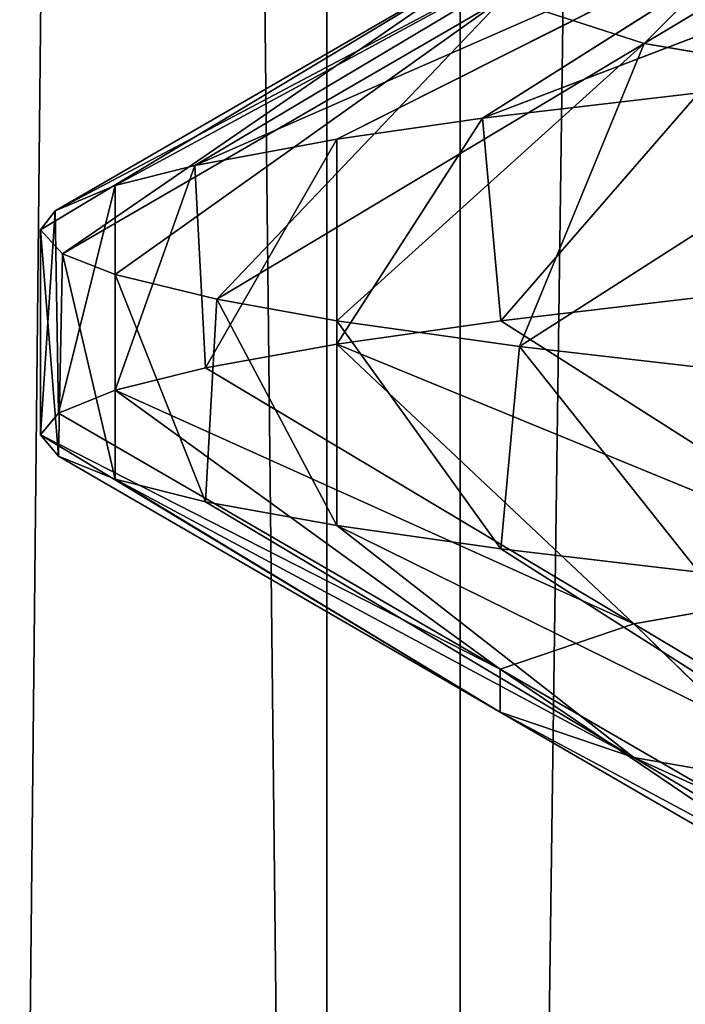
# Model space of a CAD drawing. Extents: x 23.4 to 34.4, y 0.2 to 38.3.
# Tile 379 of 595: x 28.6357 to 28.6763, y 25.4487 to 25.5088. Entities that reach past the tile are written whole.
import ezdxf

# ---------------------------------------------------------------- set-up
doc = ezdxf.new("R2010")
doc.units = 0
doc.header["$LTSCALE"] = 2.54
doc.layers.get('0').update_dxf_attribs({"color": 13, "linetype": 'CONTINUOUS'})

# ---------------------------------------------------------------- blocks, each defined once
blk = doc.blocks.new('SZCZOTKA_DO_WC_MOURO_-_WOL')
at = {"color": 0}
for p, q in [((28.625885, 24.445999, 4.452775), (28.65444, 27.183499, 4.400842)), ((28.625885, 24.445999, 4.452775), (28.65444, 27.183499, 4.400842)), ((28.662585, 24.445999, 4.790789), (28.631888, 27.183499, 4.740093)), ((28.662585, 24.445999, 4.790789), (28.631888, 27.183499, 4.740093)), ((28.65444, 24.445999, 4.400842), (28.65444, 27.183499, 4.400842)), ((28.65444, 24.445999, 4.400842), (28.65444, 27.183499, 4.400842)), ((28.65444, 24.445999, 4.400842), (28.69158, 27.183499, 4.354656)), ((28.65444, 24.445999, 4.400842), (28.69158, 27.183499, 4.354656)), ((28.662585, 24.445999, 4.790789), (28.662585, 27.183499, 4.790789)), ((28.662585, 24.445999, 4.790789), (28.662585, 27.183499, 4.790789)), ((28.673822, 25.507394, 4.517538), (28.692181, 25.525803, 4.566867)), ((28.673822, 25.507394, 4.517538), (28.692181, 25.525803, 4.566867)), ((28.673822, 25.507394, 4.517538), (28.699915, 25.523019, 4.524723)), ((28.673822, 25.507394, 4.517538), (28.699915, 25.523019, 4.524723)), ((28.663956, 25.502817, 4.714367), (28.712201, 25.521288, 4.744841)), ((28.663956, 25.502817, 4.714367), (28.712201, 25.521288, 4.744841)), ((28.646375, 25.499945, 4.66455), (28.688586, 25.518442, 4.703148)), ((28.646375, 25.499945, 4.66455), (28.688586, 25.518442, 4.703148)), ((28.655057, 25.501537, 4.692606), (28.688586, 25.518442, 4.703148)), ((28.655057, 25.501537, 4.692606), (28.688586, 25.518442, 4.703148)), ((28.663956, 25.502817, 4.714367), (28.688586, 25.518442, 4.703148)), ((28.663956, 25.502817, 4.714367), (28.688586, 25.518442, 4.703148)), ((28.637851, 25.497179, 4.61307), (28.672589, 25.51557, 4.657824)), ((28.637851, 25.497179, 4.61307), (28.672589, 25.51557, 4.657824)), ((28.641522, 25.498715, 4.642095), (28.672589, 25.51557, 4.657824)), ((28.641522, 25.498715, 4.642095), (28.672589, 25.51557, 4.657824)), ((28.646375, 25.499945, 4.66455), (28.672589, 25.51557, 4.657824)), ((28.646375, 25.499945, 4.66455), (28.672589, 25.51557, 4.657824)), ((28.636963, 25.495999, 4.589999), (28.664835, 25.512804, 4.610989)), ((28.636963, 25.495999, 4.589999), (28.664835, 25.512804, 4.610989)), ((28.637851, 25.497179, 4.61307), (28.664835, 25.512804, 4.610989)), ((28.637851, 25.497179, 4.61307), (28.664835, 25.512804, 4.610989)), ((28.638293, 25.494553, 4.561775), (28.664835, 25.512804, 4.610989)), ((28.638293, 25.494553, 4.561775), (28.664835, 25.512804, 4.610989)), ((28.638293, 25.494553, 4.561775), (28.665237, 25.510178, 4.564321)), ((28.638293, 25.494553, 4.561775), (28.665237, 25.510178, 4.564321)), ((28.641522, 25.493285, 4.537904), (28.665237, 25.510178, 4.564321)), ((28.641522, 25.493285, 4.537904), (28.665237, 25.510178, 4.564321)), ((28.647729, 25.491769, 4.510353), (28.665237, 25.510178, 4.564321)), ((28.647729, 25.491769, 4.510353), (28.665237, 25.510178, 4.564321)), ((28.665237, 25.510178, 4.564321), (28.673822, 25.507394, 4.517538)), ((28.665237, 25.510178, 4.564321), (28.673822, 25.507394, 4.517538)), ((28.647729, 25.491769, 4.510353), (28.673822, 25.507394, 4.517538)), ((28.647729, 25.491769, 4.510353), (28.673822, 25.507394, 4.517538)), ((28.655057, 25.490462, 4.487394), (28.673822, 25.507394, 4.517538)), ((28.655057, 25.490462, 4.487394), (28.673822, 25.507394, 4.517538)), ((28.666196, 25.488895, 4.460834), (28.673822, 25.507394, 4.517538)), ((28.666196, 25.488895, 4.460834), (28.673822, 25.507394, 4.517538)), ((28.690622, 25.504518, 4.472486), (28.673822, 25.507394, 4.517538)), ((28.690622, 25.504518, 4.472486), (28.673822, 25.507394, 4.517538)), ((28.677158, 25.504382, 4.739999), (28.663956, 25.502817, 4.714367)), ((28.677158, 25.504382, 4.739999), (28.663956, 25.502817, 4.714367)), ((28.677158, 25.504382, 4.739999), (28.665067, 25.49046, 4.716771)), ((28.677158, 25.504382, 4.739999), (28.665067, 25.49046, 4.716771)), ((28.666196, 25.488895, 4.460834), (28.690622, 25.504518, 4.472486)), ((28.666196, 25.488895, 4.460834), (28.690622, 25.504518, 4.472486)), ((28.663956, 25.502817, 4.714367), (28.655057, 25.489037, 4.692606)), ((28.663956, 25.502817, 4.714367), (28.655057, 25.489037, 4.692606)), ((28.663956, 25.502817, 4.714367), (28.655057, 25.501537, 4.692606)), ((28.663956, 25.502817, 4.714367), (28.655057, 25.501537, 4.692606)), ((28.663956, 25.502817, 4.714367), (28.665067, 25.49046, 4.716771)), ((28.663956, 25.502817, 4.714367), (28.665067, 25.49046, 4.716771)), ((28.655057, 25.501537, 4.692606), (28.646375, 25.499945, 4.66455)), ((28.655057, 25.501537, 4.692606), (28.646375, 25.499945, 4.66455)), ((28.655057, 25.501537, 4.692606), (28.64704, 25.487587, 4.6671)), ((28.655057, 25.501537, 4.692606), (28.64704, 25.487587, 4.6671)), ((28.655057, 25.501537, 4.692606), (28.655057, 25.489037, 4.692606)), ((28.655057, 25.501537, 4.692606), (28.655057, 25.489037, 4.692606)), ((28.646375, 25.499945, 4.66455), (28.641522, 25.486215, 4.642095)), ((28.646375, 25.499945, 4.66455), (28.641522, 25.486215, 4.642095)), ((28.646375, 25.499945, 4.66455), (28.641522, 25.498715, 4.642095)), ((28.646375, 25.499945, 4.66455), (28.641522, 25.498715, 4.642095)), ((28.646375, 25.499945, 4.66455), (28.64704, 25.487587, 4.6671)), ((28.646375, 25.499945, 4.66455), (28.64704, 25.487587, 4.6671)), ((28.641522, 25.498715, 4.642095), (28.637851, 25.497179, 4.61307)), ((28.641522, 25.498715, 4.642095), (28.637851, 25.497179, 4.61307)), ((28.641522, 25.498715, 4.642095), (28.638062, 25.484813, 4.615646)), ((28.641522, 25.498715, 4.642095), (28.638062, 25.484813, 4.615646)), ((28.641522, 25.498715, 4.642095), (28.641522, 25.486215, 4.642095)), ((28.641522, 25.498715, 4.642095), (28.641522, 25.486215, 4.642095)), ((28.637851, 25.497179, 4.61307), (28.636963, 25.483499, 4.59)), ((28.637851, 25.497179, 4.61307), (28.636963, 25.483499, 4.59)), ((28.637851, 25.497179, 4.61307), (28.636963, 25.495999, 4.589999)), ((28.637851, 25.497179, 4.61307), (28.636963, 25.495999, 4.589999)), ((28.637851, 25.497179, 4.61307), (28.638062, 25.484813, 4.615646)), ((28.637851, 25.497179, 4.61307), (28.638062, 25.484813, 4.615646)), ((28.636963, 25.495999, 4.589999), (28.636963, 25.483499, 4.59)), ((28.636963, 25.495999, 4.589999), (28.636963, 25.483499, 4.59)), ((28.636963, 25.495999, 4.589999), (28.638062, 25.482187, 4.564353)), ((28.636963, 25.495999, 4.589999), (28.638062, 25.482187, 4.564353)), ((28.636963, 25.495999, 4.589999), (28.638293, 25.494553, 4.561775)), ((28.636963, 25.495999, 4.589999), (28.638293, 25.494553, 4.561775)), ((28.638293, 25.494553, 4.561775), (28.638062, 25.482187, 4.564353)), ((28.638293, 25.494553, 4.561775), (28.638062, 25.482187, 4.564353)), ((28.638293, 25.494553, 4.561775), (28.641522, 25.480785, 4.537904)), ((28.638293, 25.494553, 4.561775), (28.641522, 25.480785, 4.537904)), ((28.638293, 25.494553, 4.561775), (28.641522, 25.493285, 4.537904)), ((28.638293, 25.494553, 4.561775), (28.641522, 25.493285, 4.537904)), ((28.641522, 25.493285, 4.537904), (28.641522, 25.480785, 4.537904)), ((28.641522, 25.493285, 4.537904), (28.641522, 25.480785, 4.537904)), ((28.641522, 25.493285, 4.537904), (28.64704, 25.479411, 4.512899)), ((28.641522, 25.493285, 4.537904), (28.64704, 25.479411, 4.512899)), ((28.641522, 25.493285, 4.537904), (28.647729, 25.491769, 4.510353)), ((28.641522, 25.493285, 4.537904), (28.647729, 25.491769, 4.510353)), ((28.647729, 25.491769, 4.510353), (28.64704, 25.479411, 4.512899)), ((28.647729, 25.491769, 4.510353), (28.64704, 25.479411, 4.512899)), ((28.647729, 25.491769, 4.510353), (28.655057, 25.477962, 4.487394)), ((28.647729, 25.491769, 4.510353), (28.655057, 25.477962, 4.487394)), ((28.647729, 25.491769, 4.510353), (28.655057, 25.490462, 4.487394)), ((28.647729, 25.491769, 4.510353), (28.655057, 25.490462, 4.487394)), ((28.665067, 25.49046, 4.716771), (28.677158, 25.491881, 4.739999)), ((28.665067, 25.49046, 4.716771), (28.677158, 25.491881, 4.739999)), ((28.655057, 25.490462, 4.487394), (28.655057, 25.477962, 4.487394)), ((28.655057, 25.490462, 4.487394), (28.655057, 25.477962, 4.487394)), ((28.655057, 25.490462, 4.487394), (28.665067, 25.476538, 4.463228)), ((28.655057, 25.490462, 4.487394), (28.665067, 25.476538, 4.463228)), ((28.655057, 25.490462, 4.487394), (28.666196, 25.488895, 4.460834)), ((28.655057, 25.490462, 4.487394), (28.666196, 25.488895, 4.460834)), ((28.655057, 25.489037, 4.692606), (28.665067, 25.49046, 4.716771)), ((28.655057, 25.489037, 4.692606), (28.665067, 25.49046, 4.716771)), ((28.665067, 25.49046, 4.716771), (28.689594, 25.474837, 4.705335)), ((28.665067, 25.49046, 4.716771), (28.689594, 25.474837, 4.705335)), ((28.64704, 25.487587, 4.6671), (28.655057, 25.489037, 4.692606)), ((28.64704, 25.487587, 4.6671), (28.655057, 25.489037, 4.692606)), ((28.689594, 25.474837, 4.705335), (28.655057, 25.489037, 4.692606)), ((28.655057, 25.489037, 4.692606), (28.673196, 25.471962, 4.660145)), ((28.655057, 25.489037, 4.692606), (28.673196, 25.471962, 4.660145)), ((28.689594, 25.474837, 4.705335), (28.655057, 25.489037, 4.692606)), ((28.666196, 25.488895, 4.460834), (28.665067, 25.476538, 4.463228)), ((28.666196, 25.488895, 4.460834), (28.665067, 25.476538, 4.463228)), ((28.666196, 25.488895, 4.460834), (28.677158, 25.475117, 4.44)), ((28.666196, 25.488895, 4.460834), (28.677158, 25.475117, 4.44)), ((28.666196, 25.488895, 4.460834), (28.677158, 25.487617, 4.44)), ((28.666196, 25.488895, 4.460834), (28.677158, 25.487617, 4.44)), ((28.641522, 25.486215, 4.642095), (28.64704, 25.487587, 4.6671)), ((28.641522, 25.486215, 4.642095), (28.64704, 25.487587, 4.6671)), ((28.64704, 25.487587, 4.6671), (28.673196, 25.471962, 4.660145)), ((28.64704, 25.487587, 4.6671), (28.673196, 25.471962, 4.660145)), ((28.638062, 25.484813, 4.615646), (28.641522, 25.486215, 4.642095)), ((28.638062, 25.484813, 4.615646), (28.641522, 25.486215, 4.642095)), ((28.673196, 25.471962, 4.660145), (28.641522, 25.486215, 4.642095)), ((28.641522, 25.486215, 4.642095), (28.665027, 25.469188, 4.613333)), ((28.641522, 25.486215, 4.642095), (28.665027, 25.469188, 4.613333)), ((28.673196, 25.471962, 4.660145), (28.641522, 25.486215, 4.642095)), ((28.636963, 25.483499, 4.59), (28.638062, 25.484813, 4.615646)), ((28.636963, 25.483499, 4.59), (28.638062, 25.484813, 4.615646)), ((28.638062, 25.484813, 4.615646), (28.665027, 25.469188, 4.613333)), ((28.638062, 25.484813, 4.615646), (28.665027, 25.469188, 4.613333)), ((28.638062, 25.482187, 4.564353), (28.636963, 25.483499, 4.59)), ((28.665027, 25.469188, 4.613333), (28.636963, 25.483499, 4.59)), ((28.636963, 25.483499, 4.59), (28.665027, 25.466562, 4.566666)), ((28.636963, 25.483499, 4.59), (28.665027, 25.466562, 4.566666)), ((28.638062, 25.482187, 4.564353), (28.636963, 25.483499, 4.59)), ((28.665027, 25.469188, 4.613333), (28.636963, 25.483499, 4.59)), ((28.641522, 25.480785, 4.537904), (28.638062, 25.482187, 4.564353)), ((28.638062, 25.482187, 4.564353), (28.665027, 25.466562, 4.566666)), ((28.638062, 25.482187, 4.564353), (28.665027, 25.466562, 4.566666)), ((28.641522, 25.480785, 4.537904), (28.638062, 25.482187, 4.564353)), ((28.64704, 25.479411, 4.512899), (28.641522, 25.480785, 4.537904)), ((28.665027, 25.466562, 4.566666), (28.641522, 25.480785, 4.537904)), ((28.641522, 25.480785, 4.537904), (28.673196, 25.463786, 4.519854)), ((28.641522, 25.480785, 4.537904), (28.673196, 25.463786, 4.519854)), ((28.64704, 25.479411, 4.512899), (28.641522, 25.480785, 4.537904)), ((28.665027, 25.466562, 4.566666), (28.641522, 25.480785, 4.537904)), ((28.655057, 25.477962, 4.487394), (28.64704, 25.479411, 4.512899)), ((28.64704, 25.479411, 4.512899), (28.673196, 25.463786, 4.519854)), ((28.64704, 25.479411, 4.512899), (28.673196, 25.463786, 4.519854)), ((28.655057, 25.477962, 4.487394), (28.64704, 25.479411, 4.512899)), ((28.665067, 25.476538, 4.463228), (28.655057, 25.477962, 4.487394)), ((28.673196, 25.463786, 4.519854), (28.655057, 25.477962, 4.487394)), ((28.655057, 25.477962, 4.487394), (28.689594, 25.460913, 4.474664)), ((28.655057, 25.477962, 4.487394), (28.689594, 25.460913, 4.474664)), ((28.665067, 25.476538, 4.463228), (28.655057, 25.477962, 4.487394)), ((28.673196, 25.463786, 4.519854), (28.655057, 25.477962, 4.487394)), ((28.677158, 25.475117, 4.44), (28.665067, 25.476538, 4.463228)), ((28.665067, 25.476538, 4.463228), (28.689594, 25.460913, 4.474664)), ((28.665067, 25.476538, 4.463228), (28.689594, 25.460913, 4.474664)), ((28.677158, 25.475117, 4.44), (28.665067, 25.476538, 4.463228)), ((28.673196, 25.471962, 4.660145), (28.689594, 25.474837, 4.705335)), ((28.673196, 25.471962, 4.660145), (28.689594, 25.474837, 4.705335)), ((28.665027, 25.469188, 4.613333), (28.673196, 25.471962, 4.660145)), ((28.665027, 25.469188, 4.613333), (28.673196, 25.471962, 4.660145)), ((28.673196, 25.471962, 4.660145), (28.69935, 25.456337, 4.653189)), ((28.673196, 25.471962, 4.660145), (28.69935, 25.456337, 4.653189)), ((28.673196, 25.471962, 4.660145), (28.691992, 25.453563, 4.611019)), ((28.673196, 25.471962, 4.660145), (28.691992, 25.453563, 4.611019)), ((28.665027, 25.466562, 4.566666), (28.665027, 25.469188, 4.613333)), ((28.665027, 25.469188, 4.613333), (28.691992, 25.453563, 4.611019)), ((28.665027, 25.469188, 4.613333), (28.691992, 25.453563, 4.611019)), ((28.665027, 25.469188, 4.613333), (28.691992, 25.450937, 4.56898)), ((28.665027, 25.469188, 4.613333), (28.691992, 25.450937, 4.56898)), ((28.665027, 25.466562, 4.566666), (28.665027, 25.469188, 4.613333)), ((28.673196, 25.463786, 4.519854), (28.665027, 25.466562, 4.566666)), ((28.665027, 25.466562, 4.566666), (28.691992, 25.450937, 4.56898)), ((28.665027, 25.466562, 4.566666), (28.691992, 25.450937, 4.56898)), ((28.665027, 25.466562, 4.566666), (28.69935, 25.448161, 4.52681)), ((28.665027, 25.466562, 4.566666), (28.69935, 25.448161, 4.52681)), ((28.673196, 25.463786, 4.519854), (28.665027, 25.466562, 4.566666)), ((28.689594, 25.460913, 4.474664), (28.673196, 25.463786, 4.519854)), ((28.673196, 25.463786, 4.519854), (28.69935, 25.448161, 4.52681)), ((28.673196, 25.463786, 4.519854), (28.69935, 25.448161, 4.52681)), ((28.673196, 25.463786, 4.519854), (28.71412, 25.445288, 4.4861)), ((28.673196, 25.463786, 4.519854), (28.71412, 25.445288, 4.4861)), ((28.689594, 25.460913, 4.474664), (28.673196, 25.463786, 4.519854))]:
    blk.add_line(p, q, dxfattribs=at)
mesh = blk.add_polyface(dxfattribs=at)
corners = [(34.436963, 37.783499, 8.989999), (23.436964, 0.7835, 8.989999), (23.436964, 37.783499, 8.989999)]
mesh.append_faces([[corners[k] for k in face] for face in [(0, 1, 2)]], dxfattribs={"color": 0})
mesh = blk.add_polyface(dxfattribs=at)
corners = [(34.436963, 37.783499, 8.989999), (33.936963, 0.2835, 8.989999), (23.436964, 0.7835, 8.989999)]
mesh.append_faces([[corners[k] for k in face] for face in [(0, 1, 2)]], dxfattribs={"color": 0})
mesh = blk.add_polyface(dxfattribs=at)
corners = [(34.436963, 37.783499, 9.189999), (23.436964, 37.783499, 9.189999), (34.436963, 0.7835, 9.189999)]
mesh.append_faces([[corners[k] for k in face] for face in [(0, 1, 2)]], dxfattribs={"color": 0})
mesh = blk.add_polyface(dxfattribs=at)
corners = [(34.436963, 0.7835, 9.189999), (23.436964, 37.783499, 9.189999), (23.436964, 0.7835, 9.189999)]
mesh.append_faces([[corners[k] for k in face] for face in [(0, 1, 2)]], dxfattribs={"color": 0})
mesh = blk.add_polyface(dxfattribs=at)
corners = [(28.713818, 24.433501, 3.821751), (28.583804, 24.433501, 3.872171), (28.713818, 36.333499, 3.821751)]
mesh.append_faces([[corners[k] for k in face] for face in [(0, 1, 2)]], dxfattribs={"color": 0})
mesh = blk.add_polyface(dxfattribs=at)
corners = [(28.713818, 36.333499, 3.821751), (28.583804, 24.433501, 3.872171), (28.583804, 36.333499, 3.872171)]
mesh.append_faces([[corners[k] for k in face] for face in [(0, 1, 2)]], dxfattribs={"color": 0})
mesh = blk.add_polyface(dxfattribs=at)
corners = [(28.746091, 24.433501, 5.366895), (28.614084, 36.333499, 5.321947), (28.614084, 24.433501, 5.321947)]
mesh.append_faces([[corners[k] for k in face] for face in [(0, 1, 2)]], dxfattribs={"color": 0})
mesh = blk.add_polyface(dxfattribs=at)
corners = [(28.746091, 36.333499, 5.366895), (28.614084, 36.333499, 5.321947), (28.746091, 24.433501, 5.366895)]
mesh.append_faces([[corners[k] for k in face] for face in [(0, 1, 2)]], dxfattribs={"color": 0})
mesh = blk.add_polyface(dxfattribs=at)
corners = [(28.625885, 27.183499, 4.452775), (28.625885, 24.445999, 4.452775), (28.65444, 27.183499, 4.400842)]
mesh.append_faces([[corners[k] for k in face] for face in [(0, 1, 2)]], dxfattribs={"color": 0})
mesh = blk.add_polyface(dxfattribs=at)
corners = [(28.65444, 27.183499, 4.400842), (28.625885, 24.445999, 4.452775), (28.65444, 24.445999, 4.400842)]
mesh.append_faces([[corners[k] for k in face] for face in [(0, 1, 2)]], dxfattribs={"color": 0})
mesh = blk.add_polyface(dxfattribs=at)
corners = [(28.662585, 27.183499, 4.790789), (28.662585, 24.445999, 4.790789), (28.631888, 27.183499, 4.740093)]
mesh.append_faces([[corners[k] for k in face] for face in [(0, 1, 2)]], dxfattribs={"color": 0})
mesh = blk.add_polyface(dxfattribs=at)
corners = [(28.631888, 27.183499, 4.740093), (28.662585, 24.445999, 4.790789), (28.631888, 24.445999, 4.740093)]
mesh.append_faces([[corners[k] for k in face] for face in [(0, 1, 2)]], dxfattribs={"color": 0})
mesh = blk.add_polyface(dxfattribs=at)
corners = [(28.65444, 27.183499, 4.400842), (28.65444, 24.445999, 4.400842), (28.69158, 27.183499, 4.354656)]
mesh.append_faces([[corners[k] for k in face] for face in [(0, 1, 2)]], dxfattribs={"color": 0})
mesh = blk.add_polyface(dxfattribs=at)
corners = [(28.69158, 27.183499, 4.354656), (28.65444, 24.445999, 4.400842), (28.69158, 24.445999, 4.354656)]
mesh.append_faces([[corners[k] for k in face] for face in [(0, 1, 2)]], dxfattribs={"color": 0})
mesh = blk.add_polyface(dxfattribs=at)
corners = [(28.70162, 27.183499, 4.835384), (28.70162, 24.445999, 4.835384), (28.662585, 27.183499, 4.790789)]
mesh.append_faces([[corners[k] for k in face] for face in [(0, 1, 2)]], dxfattribs={"color": 0})
mesh = blk.add_polyface(dxfattribs=at)
corners = [(28.662585, 27.183499, 4.790789), (28.70162, 24.445999, 4.835384), (28.662585, 24.445999, 4.790789)]
mesh.append_faces([[corners[k] for k in face] for face in [(0, 1, 2)]], dxfattribs={"color": 0})
mesh = blk.add_polyface(dxfattribs=at)
corners = [(28.692181, 25.525803, 4.566867), (28.673822, 25.507394, 4.517538), (28.665237, 25.510178, 4.564321)]
mesh.append_faces([[corners[k] for k in face] for face in [(0, 1, 2)]], dxfattribs={"color": 0})
mesh = blk.add_polyface(dxfattribs=at)
corners = [(28.692181, 25.525803, 4.566867), (28.699915, 25.523019, 4.524723), (28.673822, 25.507394, 4.517538)]
mesh.append_faces([[corners[k] for k in face] for face in [(0, 1, 2)]], dxfattribs={"color": 0})
mesh = blk.add_polyface(dxfattribs=at)
corners = [(28.699915, 25.523019, 4.524723), (28.690622, 25.504518, 4.472486), (28.673822, 25.507394, 4.517538)]
mesh.append_faces([[corners[k] for k in face] for face in [(0, 1, 2)]], dxfattribs={"color": 0})
mesh = blk.add_polyface(dxfattribs=at)
corners = [(28.712201, 25.521288, 4.744841), (28.688586, 25.518442, 4.703148), (28.663956, 25.502817, 4.714367)]
mesh.append_faces([[corners[k] for k in face] for face in [(0, 1, 2)]], dxfattribs={"color": 0})
mesh = blk.add_polyface(dxfattribs=at)
corners = [(28.712201, 25.521288, 4.744841), (28.663956, 25.502817, 4.714367), (28.677158, 25.504382, 4.739999)]
mesh.append_faces([[corners[k] for k in face] for face in [(0, 1, 2)]], dxfattribs={"color": 0})
mesh = blk.add_polyface(dxfattribs=at)
corners = [(28.688586, 25.518442, 4.703148), (28.672589, 25.51557, 4.657824), (28.646375, 25.499945, 4.66455)]
mesh.append_faces([[corners[k] for k in face] for face in [(0, 1, 2)]], dxfattribs={"color": 0})
mesh = blk.add_polyface(dxfattribs=at)
corners = [(28.688586, 25.518442, 4.703148), (28.646375, 25.499945, 4.66455), (28.655057, 25.501537, 4.692606)]
mesh.append_faces([[corners[k] for k in face] for face in [(0, 1, 2)]], dxfattribs={"color": 0})
mesh = blk.add_polyface(dxfattribs=at)
corners = [(28.663956, 25.502817, 4.714367), (28.688586, 25.518442, 4.703148), (28.655057, 25.501537, 4.692606)]
mesh.append_faces([[corners[k] for k in face] for face in [(0, 1, 2)]], dxfattribs={"color": 0})
mesh = blk.add_polyface(dxfattribs=at)
corners = [(28.672589, 25.51557, 4.657824), (28.664835, 25.512804, 4.610989), (28.637851, 25.497179, 4.61307)]
mesh.append_faces([[corners[k] for k in face] for face in [(0, 1, 2)]], dxfattribs={"color": 0})
mesh = blk.add_polyface(dxfattribs=at)
corners = [(28.672589, 25.51557, 4.657824), (28.637851, 25.497179, 4.61307), (28.641522, 25.498715, 4.642095)]
mesh.append_faces([[corners[k] for k in face] for face in [(0, 1, 2)]], dxfattribs={"color": 0})
mesh = blk.add_polyface(dxfattribs=at)
corners = [(28.646375, 25.499945, 4.66455), (28.672589, 25.51557, 4.657824), (28.641522, 25.498715, 4.642095)]
mesh.append_faces([[corners[k] for k in face] for face in [(0, 1, 2)]], dxfattribs={"color": 0})
mesh = blk.add_polyface(dxfattribs=at)
corners = [(28.664835, 25.512804, 4.610989), (28.638293, 25.494553, 4.561775), (28.636963, 25.495999, 4.589999)]
mesh.append_faces([[corners[k] for k in face] for face in [(0, 1, 2)]], dxfattribs={"color": 0})
mesh = blk.add_polyface(dxfattribs=at)
corners = [(28.637851, 25.497179, 4.61307), (28.664835, 25.512804, 4.610989), (28.636963, 25.495999, 4.589999)]
mesh.append_faces([[corners[k] for k in face] for face in [(0, 1, 2)]], dxfattribs={"color": 0})
mesh = blk.add_polyface(dxfattribs=at)
corners = [(28.664835, 25.512804, 4.610989), (28.665237, 25.510178, 4.564321), (28.638293, 25.494553, 4.561775)]
mesh.append_faces([[corners[k] for k in face] for face in [(0, 1, 2)]], dxfattribs={"color": 0})
mesh = blk.add_polyface(dxfattribs=at)
corners = [(28.665237, 25.510178, 4.564321), (28.641522, 25.493285, 4.537904), (28.638293, 25.494553, 4.561775)]
mesh.append_faces([[corners[k] for k in face] for face in [(0, 1, 2)]], dxfattribs={"color": 0})
mesh = blk.add_polyface(dxfattribs=at)
corners = [(28.665237, 25.510178, 4.564321), (28.647729, 25.491769, 4.510353), (28.641522, 25.493285, 4.537904)]
mesh.append_faces([[corners[k] for k in face] for face in [(0, 1, 2)]], dxfattribs={"color": 0})
mesh = blk.add_polyface(dxfattribs=at)
corners = [(28.665237, 25.510178, 4.564321), (28.673822, 25.507394, 4.517538), (28.647729, 25.491769, 4.510353)]
mesh.append_faces([[corners[k] for k in face] for face in [(0, 1, 2)]], dxfattribs={"color": 0})
mesh = blk.add_polyface(dxfattribs=at)
corners = [(28.673822, 25.507394, 4.517538), (28.655057, 25.490462, 4.487394), (28.647729, 25.491769, 4.510353)]
mesh.append_faces([[corners[k] for k in face] for face in [(0, 1, 2)]], dxfattribs={"color": 0})
mesh = blk.add_polyface(dxfattribs=at)
corners = [(28.673822, 25.507394, 4.517538), (28.666196, 25.488895, 4.460834), (28.655057, 25.490462, 4.487394)]
mesh.append_faces([[corners[k] for k in face] for face in [(0, 1, 2)]], dxfattribs={"color": 0})
mesh = blk.add_polyface(dxfattribs=at)
corners = [(28.673822, 25.507394, 4.517538), (28.690622, 25.504518, 4.472486), (28.666196, 25.488895, 4.460834)]
mesh.append_faces([[corners[k] for k in face] for face in [(0, 1, 2)]], dxfattribs={"color": 0})
mesh = blk.add_polyface(dxfattribs=at)
corners = [(28.677158, 25.504382, 4.739999), (28.663956, 25.502817, 4.714367), (28.665067, 25.49046, 4.716771)]
mesh.append_faces([[corners[k] for k in face] for face in [(0, 1, 2)]], dxfattribs={"color": 0})
mesh = blk.add_polyface(dxfattribs=at)
corners = [(28.677158, 25.504382, 4.739999), (28.665067, 25.49046, 4.716771), (28.677158, 25.491881, 4.739999)]
mesh.append_faces([[corners[k] for k in face] for face in [(0, 1, 2)]], dxfattribs={"color": 0})
mesh = blk.add_polyface(dxfattribs=at)
corners = [(28.690622, 25.504518, 4.472486), (28.677158, 25.487617, 4.44), (28.666196, 25.488895, 4.460834)]
mesh.append_faces([[corners[k] for k in face] for face in [(0, 1, 2)]], dxfattribs={"color": 0})
mesh = blk.add_polyface(dxfattribs=at)
corners = [(28.663956, 25.502817, 4.714367), (28.655057, 25.489037, 4.692606), (28.665067, 25.49046, 4.716771)]
mesh.append_faces([[corners[k] for k in face] for face in [(0, 1, 2)]], dxfattribs={"color": 0})
mesh = blk.add_polyface(dxfattribs=at)
corners = [(28.663956, 25.502817, 4.714367), (28.655057, 25.501537, 4.692606), (28.655057, 25.489037, 4.692606)]
mesh.append_faces([[corners[k] for k in face] for face in [(0, 1, 2)]], dxfattribs={"color": 0})
mesh = blk.add_polyface(dxfattribs=at)
corners = [(28.655057, 25.501537, 4.692606), (28.646375, 25.499945, 4.66455), (28.64704, 25.487587, 4.6671)]
mesh.append_faces([[corners[k] for k in face] for face in [(0, 1, 2)]], dxfattribs={"color": 0})
mesh = blk.add_polyface(dxfattribs=at)
corners = [(28.655057, 25.501537, 4.692606), (28.64704, 25.487587, 4.6671), (28.655057, 25.489037, 4.692606)]
mesh.append_faces([[corners[k] for k in face] for face in [(0, 1, 2)]], dxfattribs={"color": 0})
mesh = blk.add_polyface(dxfattribs=at)
corners = [(28.646375, 25.499945, 4.66455), (28.641522, 25.486215, 4.642095), (28.64704, 25.487587, 4.6671)]
mesh.append_faces([[corners[k] for k in face] for face in [(0, 1, 2)]], dxfattribs={"color": 0})
mesh = blk.add_polyface(dxfattribs=at)
corners = [(28.646375, 25.499945, 4.66455), (28.641522, 25.498715, 4.642095), (28.641522, 25.486215, 4.642095)]
mesh.append_faces([[corners[k] for k in face] for face in [(0, 1, 2)]], dxfattribs={"color": 0})
mesh = blk.add_polyface(dxfattribs=at)
corners = [(28.641522, 25.498715, 4.642095), (28.637851, 25.497179, 4.61307), (28.638062, 25.484813, 4.615646)]
mesh.append_faces([[corners[k] for k in face] for face in [(0, 1, 2)]], dxfattribs={"color": 0})
mesh = blk.add_polyface(dxfattribs=at)
corners = [(28.641522, 25.498715, 4.642095), (28.638062, 25.484813, 4.615646), (28.641522, 25.486215, 4.642095)]
mesh.append_faces([[corners[k] for k in face] for face in [(0, 1, 2)]], dxfattribs={"color": 0})
mesh = blk.add_polyface(dxfattribs=at)
corners = [(28.637851, 25.497179, 4.61307), (28.636963, 25.483499, 4.59), (28.638062, 25.484813, 4.615646)]
mesh.append_faces([[corners[k] for k in face] for face in [(0, 1, 2)]], dxfattribs={"color": 0})
mesh = blk.add_polyface(dxfattribs=at)
corners = [(28.637851, 25.497179, 4.61307), (28.636963, 25.495999, 4.589999), (28.636963, 25.483499, 4.59)]
mesh.append_faces([[corners[k] for k in face] for face in [(0, 1, 2)]], dxfattribs={"color": 0})
mesh = blk.add_polyface(dxfattribs=at)
corners = [(28.636963, 25.495999, 4.589999), (28.638062, 25.482187, 4.564353), (28.636963, 25.483499, 4.59)]
mesh.append_faces([[corners[k] for k in face] for face in [(0, 1, 2)]], dxfattribs={"color": 0})
mesh = blk.add_polyface(dxfattribs=at)
corners = [(28.636963, 25.495999, 4.589999), (28.638293, 25.494553, 4.561775), (28.638062, 25.482187, 4.564353)]
mesh.append_faces([[corners[k] for k in face] for face in [(0, 1, 2)]], dxfattribs={"color": 0})
mesh = blk.add_polyface(dxfattribs=at)
corners = [(28.638293, 25.494553, 4.561775), (28.641522, 25.480785, 4.537904), (28.638062, 25.482187, 4.564353)]
mesh.append_faces([[corners[k] for k in face] for face in [(0, 1, 2)]], dxfattribs={"color": 0})
mesh = blk.add_polyface(dxfattribs=at)
corners = [(28.638293, 25.494553, 4.561775), (28.641522, 25.493285, 4.537904), (28.641522, 25.480785, 4.537904)]
mesh.append_faces([[corners[k] for k in face] for face in [(0, 1, 2)]], dxfattribs={"color": 0})
mesh = blk.add_polyface(dxfattribs=at)
corners = [(28.641522, 25.493285, 4.537904), (28.64704, 25.479411, 4.512899), (28.641522, 25.480785, 4.537904)]
mesh.append_faces([[corners[k] for k in face] for face in [(0, 1, 2)]], dxfattribs={"color": 0})
mesh = blk.add_polyface(dxfattribs=at)
corners = [(28.641522, 25.493285, 4.537904), (28.647729, 25.491769, 4.510353), (28.64704, 25.479411, 4.512899)]
mesh.append_faces([[corners[k] for k in face] for face in [(0, 1, 2)]], dxfattribs={"color": 0})
mesh = blk.add_polyface(dxfattribs=at)
corners = [(28.647729, 25.491769, 4.510353), (28.655057, 25.477962, 4.487394), (28.64704, 25.479411, 4.512899)]
mesh.append_faces([[corners[k] for k in face] for face in [(0, 1, 2)]], dxfattribs={"color": 0})
mesh = blk.add_polyface(dxfattribs=at)
corners = [(28.647729, 25.491769, 4.510353), (28.655057, 25.490462, 4.487394), (28.655057, 25.477962, 4.487394)]
mesh.append_faces([[corners[k] for k in face] for face in [(0, 1, 2)]], dxfattribs={"color": 0})
mesh = blk.add_polyface(dxfattribs=at)
corners = [(28.677158, 25.491881, 4.739999), (28.665067, 25.49046, 4.716771), (28.689594, 25.474837, 4.705335)]
mesh.append_faces([[corners[k] for k in face] for face in [(0, 1, 2)]], dxfattribs={"color": 0})
mesh = blk.add_polyface(dxfattribs=at)
corners = [(28.655057, 25.490462, 4.487394), (28.665067, 25.476538, 4.463228), (28.655057, 25.477962, 4.487394)]
mesh.append_faces([[corners[k] for k in face] for face in [(0, 1, 2)]], dxfattribs={"color": 0})
mesh = blk.add_polyface(dxfattribs=at)
corners = [(28.655057, 25.490462, 4.487394), (28.666196, 25.488895, 4.460834), (28.665067, 25.476538, 4.463228)]
mesh.append_faces([[corners[k] for k in face] for face in [(0, 1, 2)]], dxfattribs={"color": 0})
mesh = blk.add_polyface(dxfattribs=at)
corners = [(28.665067, 25.49046, 4.716771), (28.655057, 25.489037, 4.692606), (28.689594, 25.474837, 4.705335)]
mesh.append_faces([[corners[k] for k in face] for face in [(0, 1, 2)]], dxfattribs={"color": 0})
mesh = blk.add_polyface(dxfattribs=at)
corners = [(28.655057, 25.489037, 4.692606), (28.64704, 25.487587, 4.6671), (28.673196, 25.471962, 4.660145)]
mesh.append_faces([[corners[k] for k in face] for face in [(0, 1, 2)]], dxfattribs={"color": 0})
mesh = blk.add_polyface(dxfattribs=at)
corners = [(28.689594, 25.474837, 4.705335), (28.655057, 25.489037, 4.692606), (28.673196, 25.471962, 4.660145)]
mesh.append_faces([[corners[k] for k in face] for face in [(0, 1, 2)]], dxfattribs={"color": 0})
mesh = blk.add_polyface(dxfattribs=at)
corners = [(28.666196, 25.488895, 4.460834), (28.677158, 25.475117, 4.44), (28.665067, 25.476538, 4.463228)]
mesh.append_faces([[corners[k] for k in face] for face in [(0, 1, 2)]], dxfattribs={"color": 0})
mesh = blk.add_polyface(dxfattribs=at)
corners = [(28.666196, 25.488895, 4.460834), (28.677158, 25.487617, 4.44), (28.677158, 25.475117, 4.44)]
mesh.append_faces([[corners[k] for k in face] for face in [(0, 1, 2)]], dxfattribs={"color": 0})
mesh = blk.add_polyface(dxfattribs=at)
corners = [(28.64704, 25.487587, 4.6671), (28.641522, 25.486215, 4.642095), (28.673196, 25.471962, 4.660145)]
mesh.append_faces([[corners[k] for k in face] for face in [(0, 1, 2)]], dxfattribs={"color": 0})
mesh = blk.add_polyface(dxfattribs=at)
corners = [(28.641522, 25.486215, 4.642095), (28.638062, 25.484813, 4.615646), (28.665027, 25.469188, 4.613333)]
mesh.append_faces([[corners[k] for k in face] for face in [(0, 1, 2)]], dxfattribs={"color": 0})
mesh = blk.add_polyface(dxfattribs=at)
corners = [(28.673196, 25.471962, 4.660145), (28.641522, 25.486215, 4.642095), (28.665027, 25.469188, 4.613333)]
mesh.append_faces([[corners[k] for k in face] for face in [(0, 1, 2)]], dxfattribs={"color": 0})
mesh = blk.add_polyface(dxfattribs=at)
corners = [(28.638062, 25.484813, 4.615646), (28.636963, 25.483499, 4.59), (28.665027, 25.469188, 4.613333)]
mesh.append_faces([[corners[k] for k in face] for face in [(0, 1, 2)]], dxfattribs={"color": 0})
mesh = blk.add_polyface(dxfattribs=at)
corners = [(28.665027, 25.469188, 4.613333), (28.636963, 25.483499, 4.59), (28.665027, 25.466562, 4.566666)]
mesh.append_faces([[corners[k] for k in face] for face in [(0, 1, 2)]], dxfattribs={"color": 0})
mesh = blk.add_polyface(dxfattribs=at)
corners = [(28.636963, 25.483499, 4.59), (28.638062, 25.482187, 4.564353), (28.665027, 25.466562, 4.566666)]
mesh.append_faces([[corners[k] for k in face] for face in [(0, 1, 2)]], dxfattribs={"color": 0})
mesh = blk.add_polyface(dxfattribs=at)
corners = [(28.665027, 25.466562, 4.566666), (28.638062, 25.482187, 4.564353), (28.641522, 25.480785, 4.537904)]
mesh.append_faces([[corners[k] for k in face] for face in [(0, 1, 2)]], dxfattribs={"color": 0})
mesh = blk.add_polyface(dxfattribs=at)
corners = [(28.665027, 25.466562, 4.566666), (28.641522, 25.480785, 4.537904), (28.673196, 25.463786, 4.519854)]
mesh.append_faces([[corners[k] for k in face] for face in [(0, 1, 2)]], dxfattribs={"color": 0})
mesh = blk.add_polyface(dxfattribs=at)
corners = [(28.641522, 25.480785, 4.537904), (28.64704, 25.479411, 4.512899), (28.673196, 25.463786, 4.519854)]
mesh.append_faces([[corners[k] for k in face] for face in [(0, 1, 2)]], dxfattribs={"color": 0})
mesh = blk.add_polyface(dxfattribs=at)
corners = [(28.673196, 25.463786, 4.519854), (28.64704, 25.479411, 4.512899), (28.655057, 25.477962, 4.487394)]
mesh.append_faces([[corners[k] for k in face] for face in [(0, 1, 2)]], dxfattribs={"color": 0})
mesh = blk.add_polyface(dxfattribs=at)
corners = [(28.673196, 25.463786, 4.519854), (28.655057, 25.477962, 4.487394), (28.689594, 25.460913, 4.474664)]
mesh.append_faces([[corners[k] for k in face] for face in [(0, 1, 2)]], dxfattribs={"color": 0})
mesh = blk.add_polyface(dxfattribs=at)
corners = [(28.655057, 25.477962, 4.487394), (28.665067, 25.476538, 4.463228), (28.689594, 25.460913, 4.474664)]
mesh.append_faces([[corners[k] for k in face] for face in [(0, 1, 2)]], dxfattribs={"color": 0})
mesh = blk.add_polyface(dxfattribs=at)
corners = [(28.689594, 25.460913, 4.474664), (28.665067, 25.476538, 4.463228), (28.677158, 25.475117, 4.44)]
mesh.append_faces([[corners[k] for k in face] for face in [(0, 1, 2)]], dxfattribs={"color": 0})
mesh = blk.add_polyface(dxfattribs=at)
corners = [(28.689594, 25.474837, 4.705335), (28.673196, 25.471962, 4.660145), (28.69935, 25.456337, 4.653189)]
mesh.append_faces([[corners[k] for k in face] for face in [(0, 1, 2)]], dxfattribs={"color": 0})
mesh = blk.add_polyface(dxfattribs=at)
corners = [(28.673196, 25.471962, 4.660145), (28.665027, 25.469188, 4.613333), (28.691992, 25.453563, 4.611019)]
mesh.append_faces([[corners[k] for k in face] for face in [(0, 1, 2)]], dxfattribs={"color": 0})
mesh = blk.add_polyface(dxfattribs=at)
corners = [(28.673196, 25.471962, 4.660145), (28.691992, 25.453563, 4.611019), (28.69935, 25.456337, 4.653189)]
mesh.append_faces([[corners[k] for k in face] for face in [(0, 1, 2)]], dxfattribs={"color": 0})
mesh = blk.add_polyface(dxfattribs=at)
corners = [(28.665027, 25.469188, 4.613333), (28.691992, 25.450937, 4.56898), (28.691992, 25.453563, 4.611019)]
mesh.append_faces([[corners[k] for k in face] for face in [(0, 1, 2)]], dxfattribs={"color": 0})
mesh = blk.add_polyface(dxfattribs=at)
corners = [(28.665027, 25.469188, 4.613333), (28.665027, 25.466562, 4.566666), (28.691992, 25.450937, 4.56898)]
mesh.append_faces([[corners[k] for k in face] for face in [(0, 1, 2)]], dxfattribs={"color": 0})
mesh = blk.add_polyface(dxfattribs=at)
corners = [(28.691992, 25.450937, 4.56898), (28.665027, 25.466562, 4.566666), (28.69935, 25.448161, 4.52681)]
mesh.append_faces([[corners[k] for k in face] for face in [(0, 1, 2)]], dxfattribs={"color": 0})
mesh = blk.add_polyface(dxfattribs=at)
corners = [(28.665027, 25.466562, 4.566666), (28.673196, 25.463786, 4.519854), (28.69935, 25.448161, 4.52681)]
mesh.append_faces([[corners[k] for k in face] for face in [(0, 1, 2)]], dxfattribs={"color": 0})
mesh = blk.add_polyface(dxfattribs=at)
corners = [(28.69935, 25.448161, 4.52681), (28.673196, 25.463786, 4.519854), (28.71412, 25.445288, 4.4861)]
mesh.append_faces([[corners[k] for k in face] for face in [(0, 1, 2)]], dxfattribs={"color": 0})
mesh = blk.add_polyface(dxfattribs=at)
corners = [(28.673196, 25.463786, 4.519854), (28.689594, 25.460913, 4.474664), (28.71412, 25.445288, 4.4861)]
mesh.append_faces([[corners[k] for k in face] for face in [(0, 1, 2)]], dxfattribs={"color": 0})

msp = doc.modelspace()

# ---------------------------------------------------------------- block references
at = {"color": 0}
msp.add_blockref('SZCZOTKA_DO_WC_MOURO_-_WOL', (0, 0), dxfattribs=at)

doc.saveas('drawing.dxf')
